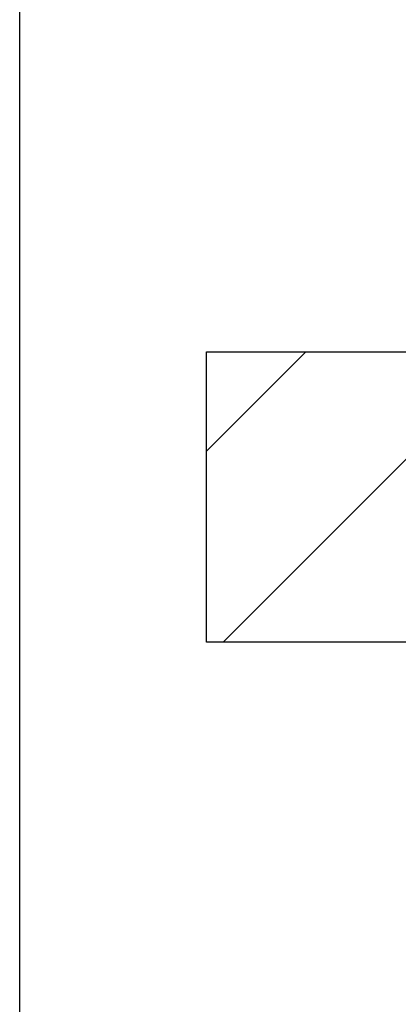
# Model space of a CAD drawing. Header units: millimetres. Extents: x -8500 to 4200, y 0 to 5940.
# Tile 269 of 290: x 40 to 286, y 2362 to 3001. Entities that reach past the tile are written whole.
import ezdxf

# ---------------------------------------------------------------- set-up
doc = ezdxf.new("R2010")
doc.units = ezdxf.units.MM
doc.layers.add('152', color=250, linetype='Continuous')
doc.layers.add('256', color=250, linetype='Continuous')

msp = doc.modelspace()

# ---------------------------------------------------------------- hatches: boundary and pattern name
at = {"layer": '152', "linetype": 'Continuous', "lineweight": -3}
h = msp.add_hatch(dxfattribs=at)
h.set_pattern_fill('ANSI31', color=256, scale=30, angle=-2e-14, style=0)
h.paths.add_polyline_path([(161.36, 2596.82), (161.36, 2785.22), (311.36, 2785.22), (311.36, 2596.82)], flags=0)
h.paths.add_polyline_path([(1324.36, 2596.82), (1324.36, 2785.22), (1474.36, 2785.22), (1474.36, 2596.82)], flags=0)

# ---------------------------------------------------------------- linework, layer by layer
for p, q in [((161.36, 2596.82), (161.36, 2785.22)), ((161.36, 2785.22), (311.36, 2785.22)), ((311.36, 2596.82), (161.36, 2596.82))]:
    msp.add_line(p, q, dxfattribs=at)
at = {"layer": '256', "linetype": 'Continuous', "lineweight": -3}
msp.add_line((40, 40), (40, 5900), dxfattribs=at)

doc.saveas('drawing.dxf')
